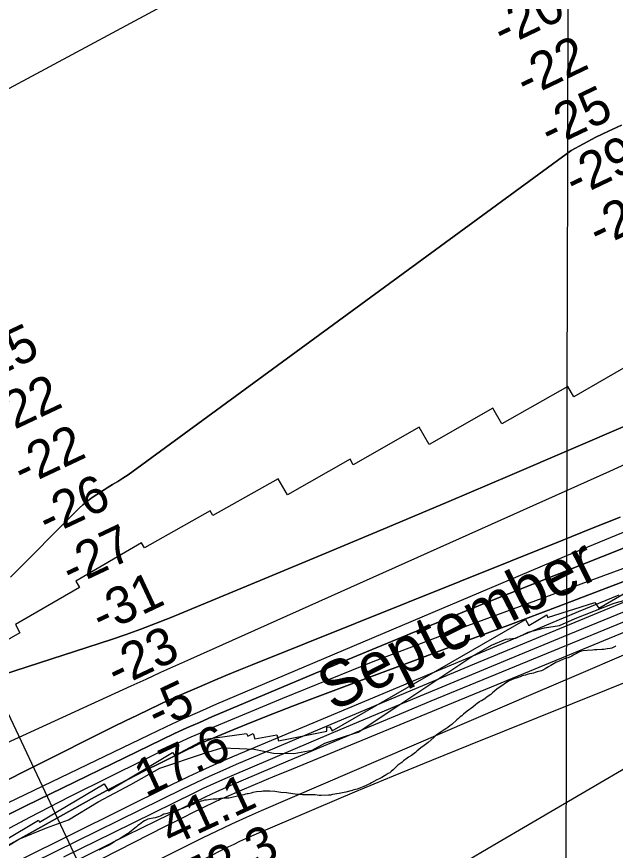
# Model space of a CAD drawing. Extents: x 3177385 to 3215275, y 903885 to 929304.
# Drawn here: x 3196288 to 3197368, y 912486 to 913987 of the extents above; entities that cross this region are included whole.
import ezdxf

# ---------------------------------------------------------------- set-up
doc = ezdxf.new("R2010")
doc.units = 0
for name, color, linetype in [('V-GRID-MAJR', 7, 'Continuous'), ('V-RIVR-EDGE', 7, 'Continuous'), ('V-RIVR-IDEN', 7, 'Continuous'), ('V-RIVR-RANG', 7, 'Continuous'), ('V-RRAP-RVMT', 7, 'Continuous'), ('V-SITE-VEGE', 7, 'Continuous'), ('V-TOPO-DPTH', 7, 'Continuous'), ('V-TOPO-MAJR', 7, 'Continuous'), ('V-TOPO-MINR', 7, 'Continuous'), ('V-TOPO-WATR', 7, 'Continuous')]:
    doc.layers.add(name, color=color, linetype=linetype)

msp = doc.modelspace()

# ---------------------------------------------------------------- linework, layer by layer
at = {"layer": 'V-GRID-MAJR'}
msp.add_spline([(3197271.3, 909300.6), (3197285.4, 915360.1), (3197299.5, 921423), (3197313.6, 927486), (3197313.6, 927489.4)], degree=3, dxfattribs=at)
at = {"layer": 'V-RIVR-EDGE'}
for points in [[(3197072.5, 912810.9), (3197109.1, 912834.8), (3197144.4, 912855.5), (3197170, 912866.3), (3197187.9, 912867.6), (3197210.1, 912878.8), (3197240.1, 912886.2), (3197267, 912890.9), (3197295.3, 912903), (3197365.4, 912930.6), (3197404.5, 912941.8)], [(3196217.5, 912460.1), (3196292, 912506), (3196342, 912526.3), (3196382, 912540.5), (3196435.1, 912573), (3196494.3, 912604.6), (3196546.6, 912634), (3196625.3, 912659.9), (3196658.4, 912670.3), (3196690.1, 912669.3), (3196716.6, 912667.9), (3196751.4, 912660.5), (3196787.9, 912659.9), (3196820.9, 912665.9), (3196843.6, 912678.5), (3196881.4, 912691.4), (3196904, 912698.3), (3196970.2, 912742.5), (3197072.5, 912810.9)]]:
    msp.add_lwpolyline(points, dxfattribs=at)
at = {"layer": 'V-RIVR-RANG'}
msp.add_line((3196554.4, 912137.3), (3196134.6, 913022.9), dxfattribs=at)
at = {"layer": 'V-RRAP-RVMT'}
for points in [[(3197526.1, 913436.6), (3197292.5, 913302.6), (3197282.2, 913320.8), (3197162.9, 913253.6), (3197146.9, 913281.7), (3197032.1, 913216.3), (3197014, 913248), (3196895.1, 913180.1), (3196889.3, 913190.3), (3196776.3, 913125.9), (3196759.6, 913154.5), (3196641.9, 913088.9), (3196637.3, 913097.3), (3196518.5, 913030.3), (3196513.3, 913039.4), (3196395, 912970.5), (3196401.8, 912958.9), (3196286, 912892.3), (3196294.1, 912877.7), (3196062.2, 912744.4), (3196071.7, 912727), (3195847.6, 912597.5), (3195843.1, 912605.2), (3195715.1, 912530)], [(3195974.1, 912329.1), (3196327.4, 912539.9), (3196329.7, 912536.6), (3196445.8, 912605.7), (3196453.9, 912592.9), (3196569.1, 912662.2), (3196573.2, 912656.4), (3196628.7, 912686.1), (3196702.4, 912695.9), (3196705.2, 912691.3), (3196714.9, 912696.3), (3196717.4, 912686.4), (3196757.6, 912693.6), (3196760.2, 912682.7), (3196847.7, 912700.1), (3196847.7, 912707.6), (3196852.7, 912708.2), (3196856.8, 912701.2), (3197205.7, 912901.4), (3197211.3, 912890.5), (3197244.3, 912909.6), (3197245.5, 912904.8), (3197330.5, 912932.3), (3197337.8, 912921.7), (3197432.4, 912976.4)]]:
    msp.add_lwpolyline(points, dxfattribs=at)
at = {"layer": 'V-SITE-VEGE'}
for p, q in [((3197304.9, 912843.6), (3197301.9, 912842.4)), ((3197309.7, 912844.8), (3197304.9, 912843.6)), ((3197317, 912845.8), (3197309.7, 912844.8)), ((3197326.6, 912846.2), (3197317, 912845.8)), ((3197330, 912846.7), (3197326.6, 912846.2)), ((3197334.1, 912846.6), (3197330, 912846.7)), ((3197343.1, 912847.1), (3197334.1, 912846.6)), ((3197346.8, 912847.5), (3197343.1, 912847.1)), ((3197350, 912847.8), (3197346.8, 912847.5)), ((3197353.1, 912848.5), (3197350, 912847.8)), ((3197358.3, 912849.2), (3197353.1, 912848.5)), ((3197361.4, 912850.1), (3197358.3, 912849.2)), ((3197365.1, 912851.6), (3197361.4, 912850.1)), ((3197367.5, 912853), (3197365.1, 912851.6)), ((3197368.5, 912853.8), (3197367.5, 912853)), ((3197274.1, 912829.7), (3197267.7, 912827)), ((3197277.2, 912830.9), (3197274.1, 912829.7)), ((3197282.4, 912832.6), (3197277.2, 912830.9)), ((3197289, 912835.4), (3197282.4, 912832.6)), ((3197291.6, 912837.1), (3197289, 912835.4)), ((3197298.5, 912840.8), (3197291.6, 912837.1)), ((3197301.9, 912842.4), (3197298.5, 912840.8)), ((3197247.2, 912816.4), (3197241.1, 912812.6)), ((3197251.3, 912818.6), (3197247.2, 912816.4)), ((3197254.5, 912820.5), (3197251.3, 912818.6)), ((3197260.1, 912823.7), (3197254.5, 912820.5)), ((3197267.7, 912827), (3197260.1, 912823.7)), ((3197195.9, 912798.2), (3197188.5, 912795.8)), ((3197199.5, 912799.7), (3197195.9, 912798.2)), ((3197202.5, 912800.6), (3197199.5, 912799.7)), ((3197205.4, 912801.3), (3197202.5, 912800.6)), ((3197208.3, 912802.5), (3197205.4, 912801.3)), ((3197213, 912803.5), (3197208.3, 912802.5)), ((3197217.1, 912804.2), (3197213, 912803.5)), ((3197220, 912804.9), (3197217.1, 912804.2)), ((3197223.2, 912805.8), (3197220, 912804.9)), ((3197226.6, 912807.1), (3197223.2, 912805.8)), ((3197234.2, 912809), (3197226.6, 912807.1)), ((3197237.1, 912810.4), (3197234.2, 912809)), ((3197241.1, 912812.6), (3197237.1, 912810.4)), ((3197164.6, 912783.3), (3197161.9, 912781.6)), ((3197167.8, 912785.5), (3197164.6, 912783.3)), ((3197176.3, 912790.8), (3197167.8, 912785.5)), ((3197184.4, 912794.6), (3197176.3, 912790.8)), ((3197188.5, 912795.8), (3197184.4, 912794.6)), ((3197146.2, 912769.3), (3197142.8, 912766.6)), ((3197153.8, 912775.8), (3197146.2, 912769.3)), ((3197161.9, 912781.6), (3197153.8, 912775.8)), ((3197122.5, 912753.1), (3197118.3, 912750.2)), ((3197123.7, 912754.3), (3197122.5, 912753.1)), ((3197126.2, 912755.2), (3197123.7, 912754.3)), ((3197129.3, 912756.9), (3197126.2, 912755.2)), ((3197132, 912758.6), (3197129.3, 912756.9)), ((3197136.4, 912762), (3197132, 912758.6)), ((3197142.8, 912766.6), (3197136.4, 912762)), ((3197110.5, 912743.6), (3197100.7, 912736.4)), ((3197115.4, 912747.5), (3197110.5, 912743.6)), ((3197118.3, 912750.2), (3197115.4, 912747.5)), ((3197085, 912723.3), (3197081.6, 912720.6)), ((3197088, 912726.2), (3197085, 912723.3)), ((3197090.7, 912728.1), (3197088, 912726.2)), ((3197093.6, 912730.8), (3197090.7, 912728.1)), ((3197100.7, 912736.4), (3197093.6, 912730.8)), ((3197069.1, 912709.7), (3197065.7, 912707.1)), ((3197072.8, 912712.4), (3197069.1, 912709.7)), ((3197081.6, 912720.6), (3197072.8, 912712.4)), ((3197048.1, 912695.5), (3197043.4, 912691.9)), ((3197058.8, 912703), (3197048.1, 912695.5)), ((3197062, 912704.7), (3197058.8, 912703)), ((3197065.7, 912707.1), (3197062, 912704.7)), ((3197030.2, 912680.2), (3197023.1, 912674.4)), ((3197040.2, 912689.2), (3197030.2, 912680.2)), ((3197043.4, 912691.9), (3197040.2, 912689.2)), ((3197009.6, 912664.3), (3197007.2, 912662.1)), ((3197017, 912670.1), (3197009.6, 912664.3)), ((3197023.1, 912674.4), (3197017, 912670.1)), ((3196992.2, 912651.7), (3196985.9, 912646.8)), ((3196994.9, 912653.6), (3196992.2, 912651.7)), ((3197000.1, 912656.5), (3196994.9, 912653.6)), ((3197007.2, 912662.1), (3197000.1, 912656.5)), ((3196969.4, 912633.3), (3196966.8, 912630.6)), ((3196975.6, 912638.9), (3196969.4, 912633.3)), ((3196982.7, 912644.2), (3196975.6, 912638.9)), ((3196985.9, 912646.8), (3196982.7, 912644.2)), ((3196951.3, 912619.8), (3196946.7, 912617.1)), ((3196952.6, 912620.7), (3196951.3, 912619.8)), ((3196958.2, 912623.9), (3196952.6, 912620.7)), ((3196960.9, 912625.5), (3196958.2, 912623.9)), ((3196963.6, 912627.7), (3196960.9, 912625.5)), ((3196966.8, 912630.6), (3196963.6, 912627.7)), ((3196922, 912604.1), (3196918.3, 912602.6)), ((3196924.9, 912605.8), (3196922, 912604.1)), ((3196927.9, 912607.2), (3196924.9, 912605.8)), ((3196937.4, 912612.5), (3196927.9, 912607.2)), ((3196940.3, 912613.7), (3196937.4, 912612.5)), ((3196946.7, 912617.1), (3196940.3, 912613.7)), ((3196711.1, 912588.7), (3196705.4, 912587.3)), ((3196714, 912589.7), (3196711.1, 912588.7)), ((3196720.8, 912590.9), (3196714, 912589.7)), ((3196729.6, 912591.8), (3196720.8, 912590.9)), ((3196732.8, 912592.3), (3196729.6, 912591.8)), ((3196736.7, 912592.5), (3196732.8, 912592.3)), ((3196745, 912592.4), (3196736.7, 912592.5)), ((3196754, 912591.7), (3196745, 912592.4)), ((3196764.7, 912590.1), (3196754, 912591.7)), ((3196774.9, 912589.3), (3196764.7, 912590.1)), ((3196778.1, 912588.6), (3196774.9, 912589.3)), ((3196790.3, 912586.8), (3196778.1, 912588.6)), ((3196869.7, 912588.1), (3196857.8, 912586.2)), ((3196878.8, 912589.7), (3196869.7, 912588.1)), ((3196881.9, 912590.7), (3196878.8, 912589.7)), ((3196892.9, 912593.3), (3196881.9, 912590.7)), ((3196896.1, 912594.5), (3196892.9, 912593.3)), ((3196902.4, 912596.1), (3196896.1, 912594.5)), ((3196905.4, 912597.1), (3196902.4, 912596.1)), ((3196914.2, 912600.7), (3196905.4, 912597.1)), ((3196918.3, 912602.6), (3196914.2, 912600.7)), ((3196620.8, 912574.1), (3196609.8, 912570.1)), ((3196624, 912574.9), (3196620.8, 912574.1)), ((3196626.9, 912575.8), (3196624, 912574.9)), ((3196630.8, 912576.3), (3196626.9, 912575.8)), ((3196637.6, 912577.5), (3196630.8, 912576.3)), ((3196642.5, 912577.7), (3196637.6, 912577.5)), ((3196649.3, 912577.6), (3196642.5, 912577.7)), ((3196652.5, 912578.3), (3196649.3, 912577.6)), ((3196655.7, 912578.8), (3196652.5, 912578.3)), ((3196665.2, 912579.7), (3196655.7, 912578.8)), ((3196670.5, 912579.7), (3196665.2, 912579.7)), ((3196674, 912580.4), (3196670.5, 912579.7)), ((3196678.8, 912581.6), (3196674, 912580.4)), ((3196684.2, 912582.6), (3196678.8, 912581.6)), ((3196689.6, 912583.7), (3196684.2, 912582.6)), ((3196697.6, 912585.6), (3196689.6, 912583.7)), ((3196700.8, 912586.6), (3196697.6, 912585.6)), ((3196703.7, 912587.3), (3196700.8, 912586.6)), ((3196705.4, 912587.3), (3196703.7, 912587.3)), ((3196795.6, 912586.3), (3196790.3, 912586.8)), ((3196799, 912586.3), (3196795.6, 912586.3)), ((3196803.7, 912585.8), (3196799, 912586.3)), ((3196807.8, 912585.5), (3196803.7, 912585.8)), ((3196826.3, 912585.4), (3196807.8, 912585.5)), ((3196830, 912584.9), (3196826.3, 912585.4)), ((3196833.6, 912584.6), (3196830, 912584.9)), ((3196837.1, 912584.6), (3196833.6, 912584.6)), ((3196850.5, 912585.2), (3196837.1, 912584.6)), ((3196854.1, 912585.2), (3196850.5, 912585.2)), ((3196857.8, 912586.2), (3196854.1, 912585.2)), ((3196583.7, 912559.7), (3196573.2, 912556.4)), ((3196589.3, 912561.9), (3196583.7, 912559.7)), ((3196592.7, 912563.6), (3196589.3, 912561.9)), ((3196597.6, 912565.3), (3196592.7, 912563.6)), ((3196601.7, 912566.5), (3196597.6, 912565.3)), ((3196606.4, 912568.4), (3196601.7, 912566.5)), ((3196609.8, 912570.1), (3196606.4, 912568.4)), ((3196534.1, 912543.9), (3196527.7, 912542.5)), ((3196538, 912544.4), (3196534.1, 912543.9)), ((3196541.4, 912545.6), (3196538, 912544.4)), ((3196544.3, 912546.3), (3196541.4, 912545.6)), ((3196547.3, 912547.3), (3196544.3, 912546.3)), ((3196550.9, 912549.2), (3196547.3, 912547.3)), ((3196553.9, 912550.9), (3196550.9, 912549.2)), ((3196557.3, 912551.6), (3196553.9, 912550.9)), ((3196563.9, 912553.3), (3196557.3, 912551.6)), ((3196565.1, 912554), (3196563.9, 912553.3)), ((3196567.5, 912554.2), (3196565.1, 912554)), ((3196570.5, 912554.9), (3196567.5, 912554.2)), ((3196573.2, 912556.4), (3196570.5, 912554.9)), ((3196504.3, 912528), (3196498.1, 912523.2)), ((3196506.5, 912530.2), (3196504.3, 912528)), ((3196509.6, 912532.1), (3196506.5, 912530.2)), ((3196512.8, 912534.8), (3196509.6, 912532.1)), ((3196516, 912537), (3196512.8, 912534.8)), ((3196518.9, 912538.7), (3196516, 912537)), ((3196524.8, 912541.6), (3196518.9, 912538.7)), ((3196527.7, 912542.5), (3196524.8, 912541.6)), ((3196487.9, 912515.7), (3196478.5, 912509.2)), ((3196491.5, 912517.9), (3196487.9, 912515.7)), ((3196495.2, 912521), (3196491.5, 912517.9)), ((3196498.1, 912523.2), (3196495.2, 912521)), ((3196460.9, 912498.8), (3196454.8, 912495.2)), ((3196464.4, 912501.2), (3196460.9, 912498.8)), ((3196467.8, 912503.4), (3196464.4, 912501.2)), ((3196471.5, 912505.1), (3196467.8, 912503.4)), ((3196475.1, 912507), (3196471.5, 912505.1)), ((3196478.5, 912509.2), (3196475.1, 912507)), ((3196442.4, 912489.1), (3196436.2, 912485.8)), ((3196454.8, 912495.2), (3196442.4, 912489.1))]:
    msp.add_line(p, q, dxfattribs=at)
at = {"layer": 'V-TOPO-DPTH'}
for points in [[(3196711.1, 914092.3), (3196169, 913801), (3196134.7, 913782.8), (3196100.3, 913764.7), (3196065.8, 913746.9), (3196031.2, 913729.2), (3195996.4, 913711.9), (3195961.6, 913694.8), (3195926.5, 913678.2), (3195891.3, 913661.7), (3195279.6, 913380.5), (3195254.1, 913369), (3195228.4, 913357.8), (3194071, 912966.1)], [(3196711.1, 914092.3), (3196169, 913801), (3196134.7, 913782.8), (3196100.3, 913764.7), (3196065.8, 913746.9), (3196031.2, 913729.2), (3195996.4, 913711.9), (3195961.6, 913694.8), (3195926.5, 913678.2), (3195891.3, 913661.7), (3195279.6, 913380.5), (3195254.1, 913369), (3195228.4, 913357.8), (3194071, 912966.1)], [(3196277.2, 912977.5), (3196396.2, 913097.3), (3196401.8, 913102.7), (3196407.6, 913108), (3196413.7, 913112.9), (3196419.9, 913117.7), (3196426.2, 913122.3), (3196432.7, 913126.7), (3196439.3, 913131), (3196445.9, 913135.1), (3196451.5, 913138.5), (3196461, 913144.3), (3196470.5, 913150.1), (3196479.9, 913156), (3196489.3, 913161.9), (3197287.7, 913746), (3197310, 913758.2), (3197332.5, 913770), (3197355.4, 913781), (3197378.6, 913791.5)], [(3197378.6, 913791.5), (3197355.4, 913781), (3197332.5, 913770), (3197310, 913758.2), (3197287.7, 913746), (3196489.3, 913161.9), (3196479.9, 913156), (3196470.5, 913150.1), (3196461, 913144.3), (3196451.5, 913138.5), (3196445.9, 913135.1), (3196439.3, 913131), (3196432.7, 913126.7), (3196426.2, 913122.3), (3196419.9, 913117.7), (3196413.7, 913112.9), (3196407.6, 913108), (3196401.8, 913102.7), (3196396.2, 913097.3), (3196277.2, 912977.5)], [(3197500.4, 913299.1), (3197177.6, 913160.9), (3197067.1, 913113.8), (3196956.5, 913067), (3196845.6, 913020.7), (3196734.7, 912974.6), (3196564.8, 912904.5), (3196538.6, 912894), (3196512.3, 912884), (3196485.7, 912874.6), (3196459, 912865.5), (3196197.3, 912780.5)], [(3196197.3, 912780.5), (3196459, 912865.5), (3196485.7, 912874.6), (3196512.3, 912884), (3196538.6, 912894), (3196564.8, 912904.5), (3196734.7, 912974.6), (3196845.6, 913020.7), (3196956.5, 913067), (3197067.1, 913113.8), (3197177.6, 913160.9), (3197500.4, 913299.1)], [(3195792.7, 912461.1), (3196494.5, 912781.9), (3196521.5, 912794.2), (3196548.4, 912806.4), (3196575.4, 912818.6), (3196602.5, 912830.7), (3197357.4, 913168.6), (3197393.3, 913184.5)], [(3195792.7, 912461.1), (3196494.5, 912781.9), (3196521.5, 912794.2), (3196548.4, 912806.4), (3196575.4, 912818.6), (3196602.5, 912830.7), (3197357.4, 913168.6), (3197393.3, 913184.5)], [(3197376.3, 913085.8), (3197324.6, 913065.1), (3197272.9, 913044.4), (3196713.1, 912820), (3196689.1, 912810.3), (3196665.2, 912800.5), (3196641.4, 912790.4), (3196617.7, 912780.3), (3196577.2, 912762.7), (3196573.8, 912761.2), (3196570.3, 912759.7), (3196566.9, 912758.1), (3196563.5, 912756.5), (3196527.4, 912739.5), (3196506, 912729.3), (3196484.6, 912719), (3196463.3, 912708.6), (3196442.1, 912698), (3195726.7, 912338.8)], [(3197376.3, 913085.8), (3197324.6, 913065.1), (3197272.9, 913044.4), (3196713.1, 912820), (3196689.1, 912810.3), (3196665.2, 912800.5), (3196641.4, 912790.4), (3196617.7, 912780.3), (3196577.2, 912762.7), (3196573.8, 912761.2), (3196570.3, 912759.7), (3196566.9, 912758.1), (3196563.5, 912756.5), (3196527.4, 912739.5), (3196506, 912729.3), (3196484.6, 912719), (3196463.3, 912708.6), (3196442.1, 912698), (3195726.7, 912338.8)], [(3196116.2, 912471.9), (3196209.9, 912518.8), (3196303.9, 912565.2), (3196550.8, 912685.3), (3196573, 912695.9), (3196595.3, 912706.2), (3196617.8, 912716.2), (3196640.3, 912725.9), (3196884.4, 912828.5), (3197009.1, 912880.3), (3197134, 912931.4), (3197259.4, 912981.5), (3197385.1, 913031)], [(3197385.1, 913031), (3197259.4, 912981.5), (3197134, 912931.4), (3197009.1, 912880.3), (3196884.4, 912828.5), (3196640.3, 912725.9), (3196617.8, 912716.2), (3196595.3, 912706.2), (3196573, 912695.9), (3196550.8, 912685.3), (3196303.9, 912565.2), (3196209.9, 912518.8), (3196116.2, 912471.9)], [(3196250.2, 912482.5), (3196326.2, 912524.4), (3196428.7, 912581.2), (3196458.6, 912597.4), (3196488.6, 912613.4), (3196518.9, 912628.9), (3196549.3, 912644.2), (3196598.5, 912668.4), (3196604.4, 912671.2), (3196610.4, 912674), (3196616.4, 912676.7), (3196622.4, 912679.3), (3196680.1, 912703.3), (3196715, 912717.7), (3196750.1, 912731.8), (3196785.4, 912745.4), (3196820.7, 912758.8), (3196921.4, 912796.3), (3197007.2, 912828.3), (3197092.9, 912860.5), (3197178.6, 912892.7), (3197264.2, 912925.1), (3197442.6, 912992.8)], [(3197442.6, 912992.8), (3197264.2, 912925.1), (3197178.6, 912892.7), (3197092.9, 912860.5), (3197007.2, 912828.3), (3196921.4, 912796.3), (3196820.7, 912758.8), (3196785.4, 912745.4), (3196750.1, 912731.8), (3196715, 912717.7), (3196680.1, 912703.3), (3196622.4, 912679.3), (3196616.4, 912676.7), (3196610.4, 912674), (3196604.4, 912671.2), (3196598.5, 912668.4), (3196549.3, 912644.2), (3196518.9, 912628.9), (3196488.6, 912613.4), (3196458.6, 912597.4), (3196428.7, 912581.2), (3196326.2, 912524.4), (3196250.2, 912482.5)], [(3196319.1, 912464.4), (3196587.6, 912596.5), (3196611.7, 912608.1), (3196635.9, 912619.4), (3196660.3, 912630.3), (3196684.8, 912640.9), (3197002.1, 912774.5), (3197113.7, 912821.3), (3197225.4, 912867.9), (3197337.3, 912914.1), (3197449.3, 912960.1)]]:
    msp.add_lwpolyline(points, dxfattribs=at)
at = {"layer": 'V-TOPO-MAJR'}
msp.add_lwpolyline([(3195809.6, 912148.8), (3196556.6, 912529), (3196573, 912537.3), (3196589.4, 912545.5), (3196605.8, 912553.7), (3196622.3, 912561.7), (3196649.4, 912574.8), (3196652.4, 912576.3), (3196655.4, 912577.7), (3196658.4, 912579), (3196661.5, 912580.3), (3196694.9, 912594.7), (3196714.7, 912603.1), (3196734.5, 912611.5), (3196754.3, 912619.7), (3196774.2, 912628), (3197668.9, 912996.2)], dxfattribs=at)
at = {"layer": 'V-TOPO-MINR'}
for points in [[(3196711.1, 914092.3), (3196169, 913801), (3196134.7, 913782.8), (3196100.3, 913764.7), (3196065.8, 913746.9), (3196031.2, 913729.2), (3195996.4, 913711.9), (3195961.6, 913694.8), (3195926.5, 913678.2), (3195891.3, 913661.7), (3195279.6, 913380.5), (3195254.1, 913369), (3195228.4, 913357.8), (3194071, 912966.1)], [(3197378.6, 913791.5), (3197355.4, 913781), (3197332.5, 913770), (3197310, 913758.2), (3197287.7, 913746), (3196489.3, 913161.9), (3196479.9, 913156), (3196470.5, 913150.1), (3196461, 913144.3), (3196451.5, 913138.5), (3196445.9, 913135.1), (3196439.3, 913131), (3196432.7, 913126.7), (3196426.2, 913122.3), (3196419.9, 913117.7), (3196413.7, 913112.9), (3196407.6, 913108), (3196401.8, 913102.7), (3196396.2, 913097.3), (3196277.2, 912977.5)], [(3196197.3, 912780.5), (3196459, 912865.5), (3196485.7, 912874.6), (3196512.3, 912884), (3196538.6, 912894), (3196564.8, 912904.5), (3196734.7, 912974.6), (3196845.6, 913020.7), (3196956.5, 913067), (3197067.1, 913113.8), (3197177.6, 913160.9), (3197500.4, 913299.1)], [(3195792.7, 912461.1), (3196494.5, 912781.9), (3196521.5, 912794.2), (3196548.4, 912806.4), (3196575.4, 912818.6), (3196602.5, 912830.7), (3197357.4, 913168.6), (3197393.3, 913184.5)], [(3195726.7, 912338.8), (3196442.1, 912698), (3196463.3, 912708.6), (3196484.6, 912719), (3196506, 912729.3), (3196527.4, 912739.5), (3196563.5, 912756.5), (3196566.9, 912758.1), (3196570.3, 912759.7), (3196573.8, 912761.2), (3196577.2, 912762.7), (3196617.7, 912780.3), (3196641.4, 912790.4), (3196665.2, 912800.5), (3196689.1, 912810.3), (3196713.1, 912820), (3197272.9, 913044.4), (3197324.6, 913065.1), (3197376.3, 913085.8)], [(3196169, 912468.8), (3196240.4, 912507.5), (3196312.1, 912545.6), (3196384.3, 912582.6), (3196456.9, 912618.9), (3196574.7, 912676.8), (3196588.7, 912683.5), (3196602.8, 912690.1), (3196617.1, 912696.4), (3196631.4, 912702.5), (3196768.1, 912759.5), (3196851, 912793.5), (3196934.2, 912826.8), (3197017.9, 912859), (3197101.8, 912890.4), (3197651, 913092.3)], [(3195984.8, 912433), (3196526.9, 912694), (3196557.2, 912708.3), (3196587.7, 912722.4), (3196618.4, 912736), (3196649.2, 912749.3), (3197211.9, 912987.9), (3197280.2, 913016.6), (3197348.7, 913045.1), (3197417.3, 913073.3)], [(3196116.2, 912471.9), (3196209.9, 912518.8), (3196303.9, 912565.2), (3196550.8, 912685.3), (3196573, 912695.9), (3196595.3, 912706.2), (3196617.8, 912716.2), (3196640.3, 912725.9), (3196884.4, 912828.5), (3197009.1, 912880.3), (3197134, 912931.4), (3197259.4, 912981.5), (3197385.1, 913031)], [(3196373.3, 912473.9), (3196462.8, 912518.1), (3196608.2, 912589.3), (3196625.2, 912597.5), (3196642.4, 912605.5), (3196659.7, 912613.2), (3196677, 912620.8), (3196855.9, 912696.5), (3196962.8, 912741.6), (3197069.8, 912786.4), (3197177, 912830.8), (3197284.3, 912875), (3197623.3, 913013.9)], [(3196379.6, 912459.1), (3196433.2, 912486.1), (3196487, 912512.8), (3196540.9, 912539.3), (3196628.8, 912582.1), (3196638.8, 912586.9), (3196648.9, 912591.6), (3196659, 912596.1), (3196669.2, 912600.6), (3196777.6, 912646.7), (3196842, 912674), (3196906.5, 912701.2), (3196971.1, 912728), (3197035.8, 912754.8), (3197615.1, 912992.6)], [(3196319.1, 912464.4), (3196587.6, 912596.5), (3196611.7, 912608.1), (3196635.9, 912619.4), (3196660.3, 912630.3), (3196684.8, 912640.9), (3197002.1, 912774.5), (3197113.7, 912821.3), (3197225.4, 912867.9), (3197337.3, 912914.1), (3197449.3, 912960.1)], [(3196114.8, 912379.9), (3196567, 912603.6), (3196598.1, 912618.7), (3196629.4, 912633.3), (3196660.9, 912647.3), (3196692.6, 912661), (3197228.5, 912885.4), (3197301.4, 912915.8), (3197374.3, 912946.1)], [(3198192, 912936.1), (3198187, 912935.6), (3198019.8, 912909.7), (3198001.8, 912906.8), (3197983.9, 912903.7), (3197966.1, 912900.4), (3197948.2, 912896.9), (3197930.5, 912893), (3197912.9, 912888.7), (3197895.5, 912883.6), (3197878.2, 912878.2), (3197794.5, 912850.1), (3197783.6, 912846.2), (3197772.9, 912841.9), (3197762.4, 912837.2), (3197752, 912832.1), (3197648.3, 912778.7), (3197586.5, 912746.1), (3197525, 912713), (3197464, 912678.8), (3197403.4, 912644.1), (3197138.1, 912489), (3197101.9, 912467.6)], [(3196581.8, 912447.4), (3196669.7, 912491.8), (3196680.2, 912497), (3196690.8, 912502), (3196701.4, 912506.9), (3196712.2, 912511.6), (3196828.9, 912561.5), (3196898.1, 912590.8), (3196967.4, 912619.8), (3197037, 912648.4), (3197106.7, 912676.6), (3197655.3, 912896.6)], [(3196329.6, 912361.7), (3196623.2, 912508.1), (3196649.6, 912520.9), (3196676.1, 912533.5), (3196702.8, 912545.6), (3196729.6, 912557.4), (3197220, 912768.2), (3197301.5, 912803.1), (3197383, 912837.7)]]:
    msp.add_lwpolyline(points, dxfattribs=at)
at = {"layer": 'V-TOPO-WATR'}
msp.add_lwpolyline([(3196250.2, 912482.5), (3196326.2, 912524.4), (3196428.7, 912581.2), (3196458.6, 912597.4), (3196488.6, 912613.4), (3196518.9, 912628.9), (3196549.3, 912644.2), (3196598.5, 912668.4), (3196604.4, 912671.2), (3196610.4, 912674), (3196616.4, 912676.7), (3196622.4, 912679.3), (3196680.1, 912703.3), (3196715, 912717.7), (3196750.1, 912731.8), (3196785.4, 912745.4), (3196820.7, 912758.8), (3196921.4, 912796.3), (3197007.2, 912828.3), (3197092.9, 912860.5), (3197178.6, 912892.7), (3197264.2, 912925.1), (3197442.6, 912992.8)], dxfattribs=at)

# ---------------------------------------------------------------- texts
at = {"layer": 'V-RIVR-IDEN'}
msp.add_text('September', height=83, rotation=26.7155, dxfattribs=at).set_placement((3196858.4, 912734.7))
at = {"layer": 'V-RIVR-RANG'}
for s, rotation, p in [('-20', 25.5422, (3197165.3, 913930.5)), ('-22', 25.5422, (3197206.5, 913839.4)), ('-25', 25.5422, (3197250.3, 913749.5)), ('-29', 25.5422, (3197294.9, 913660)), ('-27', 25.5422, (3197337.5, 913569.5)), ('-25', 25.2131, (3196216.1, 913321.3)), ('-22', 25.2131, (3196257.5, 913230.2)), ('-22', 25.2131, (3196299.8, 913139.6)), ('-26', 25.2131, (3196344.6, 913050.2)), ('-27', 25.2131, (3196386.9, 912959.6)), ('-31', 25.2131, (3196441.5, 912874.7)), ('-23', 25.2131, (3196468.8, 912777.1)), ('-5', 25.2131, (3196541.7, 912700.9)), ('17.6', 24.9183, (3196520.6, 912581.1)), ('41.1', 24.9183, (3196566.8, 912492.3)), ('52.3', 24.9183, (3196607, 912400.7))]:
    msp.add_text(s, height=67, rotation=rotation, dxfattribs=at).set_placement(p)

doc.saveas('drawing.dxf')
